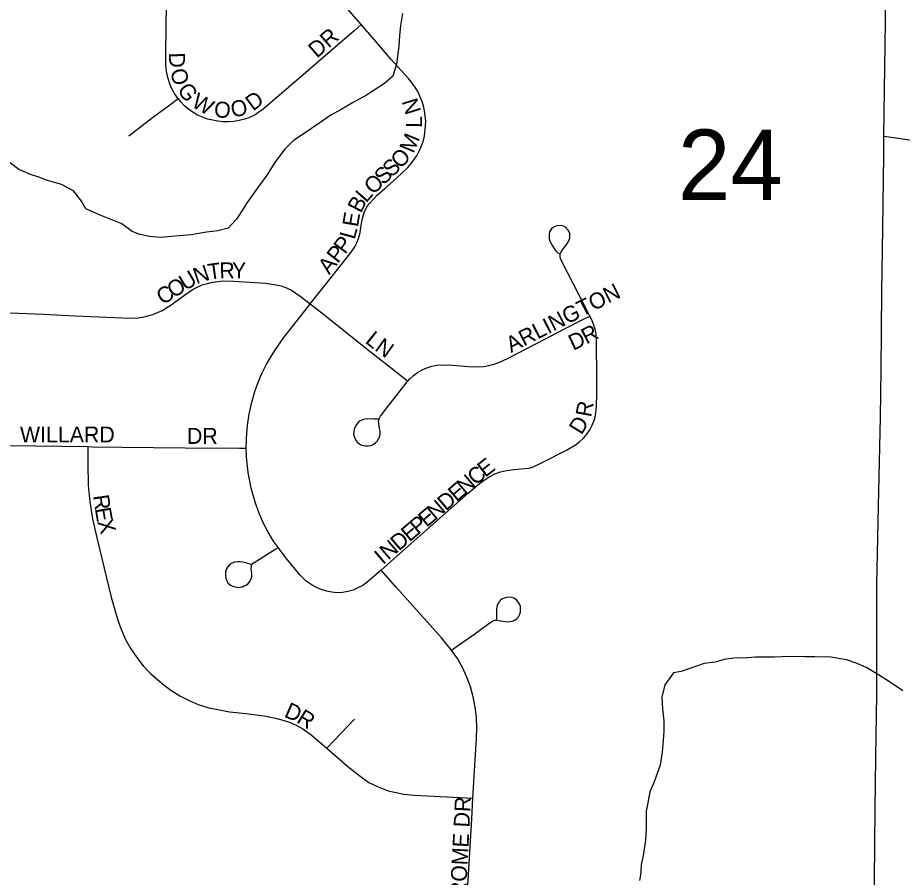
# Model space of a CAD drawing. Extents: x 1985906 to 2360102, y 891258 to 1222054.
# Drawn here: x 2166624 to 2169398, y 1036951 to 1039647 of the extents above; entities that cross this region are included whole.
import ezdxf

# ---------------------------------------------------------------- set-up
doc = ezdxf.new("R2010")
doc.units = 0
for name, color, linetype in [('GM_X_City_Street', 7, 'Continuous'), ('GM_X_City_Street_Text', 7, 'Continuous'), ('GM_X_Minor_River', 7, 'Continuous'), ('GM_X_Section_Text', 7, 'Continuous')]:
    doc.layers.add(name, color=color, linetype=linetype)

msp = doc.modelspace()

# ---------------------------------------------------------------- linework, layer by layer
at = {"layer": 'GM_X_City_Street'}
for points in [[(2169340.3, 1039275.9), (2169346.2, 1039708.7), (2169354.7, 1040168.6), (2169360.6, 1040529.9), (2169361.7, 1040637)], [(2167126.9, 1039393.5), (2167124.8, 1039396), (2167115.4, 1039409.9), (2167107.2, 1039424.5), (2167100.5, 1039439.9), (2167095.3, 1039456), (2167091.6, 1039472.4), (2167088.2, 1039499.8), (2167088.2, 1039536.6), (2167090.1, 1039689.6), (2167091.1, 1039809.5), (2167093.7, 1040028.7), (2167094.7, 1040076)], [(2167701.1, 1039625.9), (2167644.3, 1039691), (2167591, 1039753.7), (2167569.7, 1039779.2), (2167559.7, 1039792.7), (2167550.6, 1039806.8), (2167542.5, 1039821.6), (2167535.7, 1039837.1), (2167530.3, 1039853.1), (2167526.4, 1039869.6), (2167524, 1039886.3), (2167523.1, 1039903.2), (2167523.8, 1039920.1), (2167525.9, 1039936.9), (2167529.3, 1039953.3), (2167538.6, 1039985.4), (2167544.3, 1040001.1), (2167553.8, 1040027.2)], [(2167701.1, 1039625.9), (2167678.4, 1039606.3), (2167443.4, 1039403.1), (2167393.1, 1039360.8), (2167379.6, 1039351.2), (2167368.6, 1039343), (2167348.7, 1039333.6), (2167334.5, 1039329.2), (2167318.3, 1039324.7), (2167301.8, 1039321.8), (2167285, 1039320.5), (2167268.3, 1039320.8), (2167251.6, 1039322.4), (2167235.2, 1039325.3), (2167219, 1039329.3), (2167203.1, 1039334.7), (2167187.9, 1039341.7), (2167173.4, 1039350.2), (2167159.7, 1039360), (2167147, 1039370.9), (2167135.4, 1039383), (2167126.9, 1039393.5)], [(2167541.1, 1038750), (2167591.2, 1038812.4), (2167642.2, 1038877.1), (2167672.3, 1038915.6), (2167681, 1038929), (2167688.1, 1038943), (2167693.5, 1038958), (2167697.5, 1038973.4), (2167700.2, 1038989.3), (2167702.8, 1039007.7), (2167706.1, 1039021.1), (2167711.2, 1039039.8), (2167720.7, 1039056.8), (2167728.3, 1039065.9), (2167751.1, 1039090.1), (2167775.3, 1039112), (2167812.1, 1039143.7), (2167847.3, 1039177.6), (2167857.8, 1039189.7), (2167867.4, 1039202.6), (2167876.2, 1039216.2), (2167884, 1039230.2), (2167890.4, 1039244.8), (2167895.4, 1039260), (2167899, 1039275.6), (2167902.9, 1039307.7), (2167903.4, 1039323.6), (2167902, 1039339.5), (2167899.5, 1039355.5), (2167895.9, 1039371.1), (2167891.1, 1039386.5), (2167885.3, 1039401.5), (2167878.1, 1039415.8), (2167869.7, 1039429.5), (2167849.9, 1039455), (2167795, 1039516.3), (2167741.9, 1039579.2), (2167701.1, 1039625.9)], [(2166972.2, 1039277.1), (2167046.4, 1039334.2), (2167096.7, 1039371.2), (2167126.9, 1039393.5)], [(2169308.9, 1036721), (2169313.3, 1037164.9), (2169315.3, 1037328.3), (2169317.9, 1037524.3), (2169318.2, 1037721.3), (2169318.2, 1037869.3), (2169323.1, 1038115.7), (2169329.7, 1038394.9), (2169331.4, 1038542.6), (2169333.9, 1038788.9), (2169336.7, 1038986), (2169339.5, 1039215.8), (2169340.3, 1039275.9)], [(2169340.3, 1039275.9), (2169379.1, 1039270), (2169638.4, 1039231), (2170030.3, 1039171.3)], [(2168418.4, 1038711.5), (2168401.4, 1038745), (2168329.6, 1038882.7), (2168326, 1038891.9), (2168324.8, 1038899.6), (2168324.6, 1038905.2), (2168325.8, 1038909.2), (2168327.7, 1038912.9), (2168335.5, 1038923), (2168343.7, 1038934), (2168350.6, 1038945.2), (2168354.8, 1038955.6), (2168355.6, 1038963.8), (2168354.8, 1038971.1), (2168350.4, 1038981.3), (2168343.1, 1038989.4), (2168335.4, 1038993.1), (2168326.5, 1038995), (2168314.8, 1038994), (2168304.4, 1038990.4), (2168297.3, 1038984.6), (2168291.5, 1038976.1), (2168290, 1038967.7), (2168290, 1038959.6), (2168290.8, 1038953.4), (2168292.3, 1038946.3), (2168300.4, 1038932.1), (2168307.3, 1038920.9), (2168311.9, 1038914.8), (2168317.7, 1038909.8), (2168322.5, 1038907.3)], [(2166573.4, 1038722.9), (2166704.9, 1038717.2), (2166803.6, 1038712.5), (2166951.8, 1038706), (2166984.4, 1038705.2), (2167000.5, 1038706.1), (2167016.4, 1038708.3), (2167032.1, 1038711.8), (2167047.5, 1038716.6), (2167062.5, 1038722.4), (2167076.9, 1038729.4), (2167104.6, 1038746.4), (2167157.8, 1038785.1), (2167171.8, 1038794.4), (2167186.7, 1038802.6), (2167202.5, 1038809.1), (2167218.6, 1038813.9), (2167235, 1038817.7), (2167251.7, 1038820.3), (2167268.5, 1038821.6), (2167301.9, 1038821.2), (2167400.7, 1038814.3), (2167433.9, 1038809.7), (2167450.3, 1038805.8), (2167466.5, 1038800.4), (2167481.9, 1038792.8), (2167509.5, 1038774), (2167541.1, 1038750)], [(2167340.2, 1038297.7), (2167342.6, 1038346.6), (2167345.7, 1038376.7), (2167349.4, 1038403.5), (2167357.9, 1038441.3), (2167367.4, 1038475.3), (2167376.8, 1038500.7), (2167388.9, 1038531.1), (2167403.9, 1038560.9), (2167429.6, 1038603.5), (2167458.3, 1038644.1), (2167539.6, 1038748), (2167541.1, 1038750)], [(2167541.1, 1038750), (2167549, 1038743.9), (2167587.6, 1038712.9), (2167677.4, 1038640.9), (2167729.2, 1038600.2), (2167820, 1038529.1), (2167847.6, 1038507.5)], [(2167763.9, 1037914.9), (2167803.1, 1037950.4), (2167876.6, 1038015.3), (2168035.9, 1038156.1), (2168072.4, 1038186.3), (2168086.8, 1038197), (2168104.1, 1038208.5), (2168119.9, 1038216.4), (2168138.1, 1038222.8), (2168156.3, 1038226.7), (2168178.5, 1038229.8), (2168213.4, 1038233), (2168227.6, 1038234.6), (2168237.9, 1038237.8), (2168257.6, 1038247.4), (2168272.5, 1038254.2), (2168345.2, 1038291.1), (2168373.2, 1038308), (2168386.2, 1038317.7), (2168398.2, 1038328.8), (2168408.9, 1038341.1), (2168418.1, 1038354.5), (2168425.7, 1038369), (2168431.5, 1038384.2), (2168435.4, 1038400.1), (2168437.8, 1038416.2), (2168439.1, 1038432.4), (2168439.8, 1038464.9), (2168439.9, 1038481.1), (2168439.8, 1038545.1), (2168439.6, 1038559.5), (2168438.9, 1038589.5), (2168438.9, 1038638.3), (2168437.4, 1038654.6), (2168434.4, 1038670.6), (2168429.8, 1038686.2), (2168423.6, 1038701.3), (2168418.4, 1038711.5)], [(2167847.6, 1038507.5), (2167852.6, 1038513.3), (2167864.4, 1038524.6), (2167877.4, 1038534.6), (2167891.6, 1038542.9), (2167906.6, 1038549.4), (2167922.2, 1038554.4), (2167938.2, 1038557.5), (2167954.6, 1038558.6), (2167987.3, 1038557.2), (2168036.2, 1038552.8), (2168068.9, 1038552.5), (2168085.2, 1038553.7), (2168101.4, 1038556.1), (2168117.2, 1038560.2), (2168132.5, 1038565.7), (2168162.3, 1038579.5), (2168278.8, 1038639.9), (2168336.6, 1038670.2), (2168398, 1038701.8), (2168418.4, 1038711.5)], [(2167754.3, 1038387.9), (2167741.2, 1038388.5), (2167728.7, 1038389.3), (2167713, 1038388.1), (2167705.1, 1038386), (2167697.7, 1038382.6), (2167691.8, 1038378.2), (2167685.7, 1038371.6), (2167681.5, 1038364.3), (2167678.6, 1038356.9), (2167677.3, 1038348.5), (2167677.1, 1038340.7), (2167678.7, 1038333.8), (2167682.2, 1038325.2), (2167687.3, 1038317.6), (2167692.4, 1038312.5), (2167699.5, 1038307.9), (2167707.1, 1038305.6), (2167714.5, 1038304.3), (2167723.4, 1038304.1), (2167730.9, 1038306), (2167738.9, 1038309), (2167746.2, 1038314.3), (2167751.4, 1038319.5), (2167755.4, 1038326.5), (2167758.9, 1038333.9), (2167760.4, 1038342.9), (2167760.3, 1038350.2), (2167758.7, 1038359), (2167757, 1038366.2), (2167755.7, 1038374.6), (2167755.5, 1038382.4), (2167757.1, 1038389.6), (2167760.9, 1038397.7), (2167781, 1038423.5), (2167841.9, 1038500.9), (2167847.6, 1038507.5)], [(2166520.3, 1038306), (2166567.9, 1038305.4), (2166679.6, 1038304.5), (2166843.3, 1038302.1)], [(2166843.3, 1038302.1), (2166843.3, 1038290.3), (2166843.3, 1038247.8), (2166844.2, 1038181.7), (2166849.9, 1038128.8), (2166858.6, 1038076.1), (2166872.5, 1038012), (2166916.8, 1037830.4), (2166937.2, 1037758.1), (2166947, 1037731.3), (2166962.2, 1037696.8), (2166978.5, 1037668.1), (2166996.8, 1037640.6), (2167017.3, 1037614.5), (2167040.2, 1037590.5), (2167077.3, 1037557.9), (2167103.8, 1037538.2), (2167132, 1037520.8), (2167161.3, 1037505.7), (2167189.6, 1037493.3), (2167223.4, 1037482.7), (2167251, 1037477.2), (2167287.8, 1037470.6), (2167338.8, 1037464.9), (2167396.4, 1037458.3), (2167432.5, 1037450.6), (2167459.6, 1037443.2), (2167478.5, 1037436.5), (2167496.5, 1037429), (2167518.2, 1037416.7), (2167543.7, 1037397.8), (2167572.4, 1037374.2), (2167593, 1037356.3)], [(2166843.3, 1038302.1), (2166858.5, 1038301.8), (2166950.2, 1038300.5), (2167148.4, 1038298.1), (2167319.2, 1038297.7), (2167340.2, 1038297.7)], [(2167440.2, 1037986), (2167435.2, 1037992.7), (2167426.1, 1038005.5), (2167409.1, 1038033.8), (2167393.9, 1038063.2), (2167380.6, 1038093.4), (2167369.2, 1038124.5), (2167355.6, 1038172.1), (2167346.3, 1038220.8), (2167340.9, 1038270), (2167340.2, 1038297.7)], [(2167356.2, 1037932.5), (2167342.6, 1037937.1), (2167330.1, 1037939.7), (2167321.3, 1037940.9), (2167312.7, 1037940.6), (2167303.8, 1037939.4), (2167294.5, 1037935.9), (2167287.5, 1037930.9), (2167281.6, 1037924.5), (2167278, 1037918.6), (2167275.3, 1037909.6), (2167275.3, 1037898.9), (2167276.7, 1037889.4), (2167279, 1037881.7), (2167283, 1037874.9), (2167291.1, 1037867.5), (2167300.1, 1037863.9), (2167306.6, 1037862), (2167314, 1037860.8), (2167320.9, 1037861.2), (2167328.5, 1037862.7), (2167334.3, 1037865.1), (2167340.3, 1037868), (2167346, 1037873), (2167350.3, 1037877.7), (2167354.4, 1037885), (2167357.4, 1037893.8), (2167358, 1037903.7), (2167356.9, 1037911.4), (2167356.3, 1037921.2), (2167356.4, 1037926.4), (2167357.2, 1037929.5), (2167358.1, 1037931.8), (2167359.8, 1037934.2), (2167362, 1037936.3), (2167433.4, 1037981.4), (2167440.2, 1037986)], [(2167763.9, 1037914.9), (2167719.4, 1037876.6), (2167705.5, 1037867), (2167690.7, 1037858.9), (2167675.2, 1037852.2), (2167658.9, 1037847.4), (2167642.2, 1037844.6), (2167625.3, 1037843.8), (2167608.3, 1037845.3), (2167591.8, 1037848.7), (2167575.7, 1037853.8), (2167560.2, 1037860.4), (2167546.6, 1037867.1), (2167528.7, 1037880.3), (2167509.8, 1037899.2), (2167465.2, 1037952.2), (2167440.2, 1037986)], [(2167984, 1037664.1), (2167953, 1037702.4), (2167810, 1037862.6), (2167763.9, 1037914.9)], [(2167984, 1037664.1), (2168017, 1037687.1), (2168057.4, 1037715.2), (2168096.9, 1037744.7), (2168110.6, 1037753.9), (2168119, 1037757.4), (2168126, 1037758), (2168158.5, 1037753), (2168174.6, 1037754.9), (2168182.6, 1037758.1), (2168188.6, 1037763), (2168194, 1037768.7), (2168197.9, 1037776.3), (2168200.4, 1037784.2), (2168201, 1037792.3), (2168200, 1037800.5), (2168197.5, 1037808.3), (2168193.2, 1037814.6), (2168187.6, 1037821.1), (2168179.2, 1037826.7), (2168173.2, 1037828.6), (2168165.6, 1037829.7), (2168156.9, 1037829.2), (2168149.7, 1037827.1), (2168141.7, 1037823.2), (2168136.8, 1037819.1), (2168130.3, 1037811.6), (2168127, 1037803.6), (2168125.5, 1037793.7), (2168125.1, 1037785), (2168125.5, 1037774.8), (2168125.7, 1037760.3)], [(2168051.5, 1037200), (2168063, 1037387.4), (2168063.6, 1037420.1), (2168062.3, 1037452.7), (2168058.3, 1037485.1), (2168051.8, 1037517.2), (2168043.2, 1037548.7), (2168032.3, 1037579.4), (2168018.7, 1037609), (2168002.5, 1037637.3), (2167984, 1037664.1)], [(2167593, 1037356.3), (2167614.7, 1037379.2), (2167679.7, 1037447.8)], [(2167593, 1037356.3), (2167658.6, 1037299.1), (2167697.3, 1037268.5), (2167724.9, 1037248.5), (2167754.4, 1037234.8), (2167769.8, 1037228.4), (2167785.6, 1037223), (2167805.2, 1037218.3), (2167834.2, 1037212.6), (2167867, 1037208.8), (2168051.5, 1037200)], [(2168029.3, 1036803.9), (2168031.3, 1036843.5), (2168035.5, 1036924.6), (2168048.3, 1037135), (2168051.5, 1037200)]]:
    msp.add_lwpolyline(points, dxfattribs=at)
at = {"layer": 'GM_X_Minor_River'}
for points in [[(2167830.1, 1039660.3), (2167824.4, 1039622.2), (2167820.7, 1039590), (2167818.9, 1039557.8), (2167811.4, 1039501.6), (2167799.6, 1039463.3), (2167773.7, 1039441), (2167717.8, 1039404.4), (2167673.9, 1039380), (2167637.9, 1039359.6), (2167605.9, 1039341.3), (2167528.1, 1039288.4), (2167488.2, 1039262), (2167460.3, 1039233.7), (2167430.5, 1039193.3), (2167404.7, 1039152.9), (2167377, 1039114.5), (2167343.2, 1039068.1), (2167325.4, 1039039.8), (2167309.5, 1039015.6), (2167283.7, 1038987.3), (2167251.6, 1038979), (2167215.5, 1038974.7), (2167167.4, 1038966.2), (2167117.3, 1038961.8), (2167071.1, 1038957.4), (2167037, 1038961.2), (2167006.8, 1038966.9), (2166982.6, 1038976.8), (2166950.3, 1039000.6), (2166881.8, 1039028.2), (2166837.5, 1039047.9), (2166823.2, 1039071.9), (2166798.8, 1039103.8), (2166760.5, 1039123.6), (2166714.2, 1039137.2), (2166690.1, 1039147.1), (2166663.9, 1039154.9), (2166627.6, 1039170.7), (2166597.3, 1039194.5)], [(2169400, 1037536.7), (2169351.5, 1037568.4), (2169323.3, 1037586.3), (2169287, 1037608.1), (2169256.7, 1037621.9), (2169222.5, 1037633.7), (2169174.2, 1037641.3), (2169124, 1037642.9), (2169091.9, 1037642.6), (2169041.7, 1037644.2), (2168995.6, 1037641.8), (2168937.3, 1037641.4), (2168911.3, 1037639.2), (2168869.1, 1037638.8), (2168839, 1037634.5), (2168811, 1037626.3), (2168776.9, 1037622), (2168752.9, 1037613.8), (2168704.8, 1037597.3), (2168680.8, 1037593.1), (2168653, 1037554.7), (2168643.3, 1037516.5), (2168645.6, 1037478.4), (2168649.9, 1037442.3), (2168650.2, 1037410.2), (2168648.4, 1037380), (2168644.7, 1037343.8), (2168639, 1037303.6), (2168619.4, 1037251.3), (2168605.6, 1037219), (2168599.9, 1037184.8), (2168594.1, 1037158.7), (2168594.5, 1037104.5), (2168592.8, 1037068.3), (2168585.2, 1037020.1), (2168579.4, 1036991.9), (2168577.6, 1036965.8), (2168573.8, 1036941.7)]]:
    msp.add_lwpolyline(points, dxfattribs=at)

# ---------------------------------------------------------------- texts
at = {"layer": 'GM_X_City_Street_Text'}
for s, rotation, p in [('DR', 40.9166, (2167561.9, 1039518.4)), ('D', 271.8363, (2167097.8, 1039537.3)), ('O', 285.0805, (2167101.1, 1039480.8)), ('G', 307.1711, (2167121.8, 1039419.5)), ('W', 331.1007, (2167165.5, 1039369.7)), ('D', 36.8494, (2167361.6, 1039352.5)), ('N', 107.4516, (2167889.6, 1039353.8)), ('O', 356.0407, (2167238.2, 1039335.4)), ('O', 12.3849, (2167297.6, 1039333.5)), ('L', 89.1662, (2167891.6, 1039301.4)), ('M', 67.061, (2167864.7, 1039219.3)), ('O', 47.1994, (2167824.6, 1039171.2)), ('S', 42.9518, (2167796, 1039144.3)), ('S', 42.9518, (2167770.2, 1039120.4)), ('O', 43.7634, (2167738.6, 1039090)), ('B', 62.4902, (2167699.7, 1039031.9)), ('L', 48.8475, (2167716.2, 1039064.4)), ('E', 80.3277, (2167690.5, 1038988.7)), ('L', 74.9096, (2167680.2, 1038949.6)), ('P', 53.3212, (2167650.3, 1038903)), ('P', 51.761, (2167627.6, 1038874.2)), ('N', 18.4833, (2167183.9, 1038811.3)), ('T', 8.1146, (2167223.3, 1038824.7)), ('R', 0.5586, (2167256.4, 1038829.5)), ('Y', 0, (2167295.8, 1038829.9)), ('A', 51.7532, (2167600.3, 1038839.6)), ('U', 31.1249, (2167148.8, 1038789.7)), ('O', 32.7463, (2167112.1, 1038766.1)), ('ARLINGTON', 26.8778, (2168170.9, 1038595.6)), ('C', 32.7338, (2167078.8, 1038744.7)), ('R', 27.2145, (2168407.2, 1038621.8)), ('L', 321.2122, (2167710.6, 1038629.6)), ('N', 324.5111, (2167740.5, 1038605.6)), ('D', 25.1278, (2168365.6, 1038602.3)), ('R', 79.5711, (2168421.8, 1038392.4)), ('D', 58.6989, (2168392, 1038336.6)), ('WILLARD', 0, (2166630.8, 1038315.1)), ('DR', 0, (2167154.4, 1038310.7)), ('E', 38.2416, (2168089.8, 1038203.7)), ('C', 40.4274, (2168060, 1038178.3)), ('N', 40.452, (2168026.6, 1038149.8)), ('E', 40.4476, (2167999.8, 1038127)), ('R', 278.1885, (2166859.6, 1038148.1)), ('D', 40.4353, (2167966.3, 1038098.4)), ('N', 40.4607, (2167932.8, 1038069.9)), ('E', 279.6048, (2166865.4, 1038107.6)), ('E', 40.4476, (2167906, 1038047)), ('X', 286.1375, (2166872.7, 1038066.9)), ('E', 40.4353, (2167852.4, 1038001.4)), ('P', 40.4476, (2167879.2, 1038024.2)), ('N', 40.4448, (2167785.4, 1037944.3)), ('D', 40.4448, (2167818.9, 1037972.8)), ('I', 40.4211, (2167768.7, 1037930)), ('D', 336.3393, (2167456.5, 1037456)), ('R', 328.1491, (2167495.1, 1037439.2)), ('JEROME DR', 87.0279, (2168025, 1036810.2))]:
    msp.add_text(s, height=50, rotation=rotation, dxfattribs=at).set_placement(p)
at = {"layer": 'GM_X_Section_Text'}
msp.add_text('24', height=221, rotation=0, dxfattribs=at).set_placement((2168694.4, 1039075.4))

doc.saveas('drawing.dxf')
